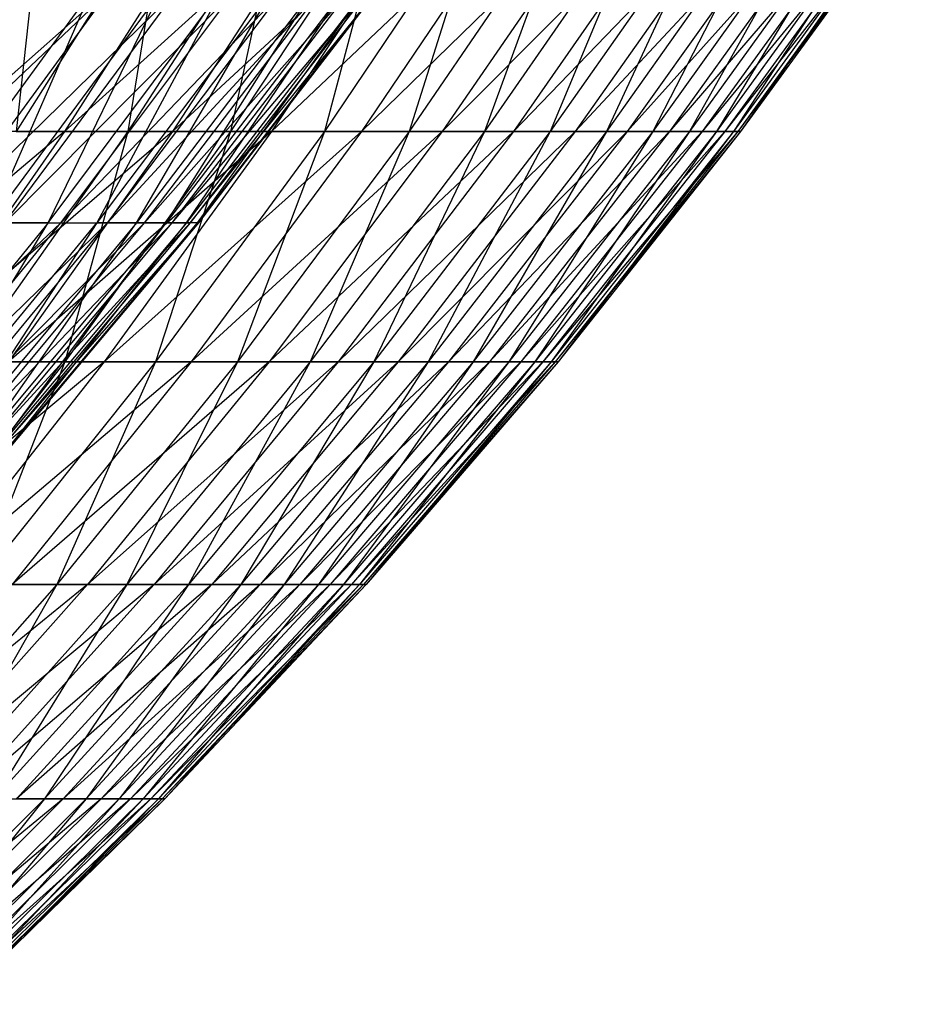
# Model space of a CAD drawing. Extents: x -125 to 125, y -143 to 0.
# Tile 369 of 406: x 42 to 49, y -127 to -118. Entities that reach past the tile are written whole.
import ezdxf

# ---------------------------------------------------------------- set-up
doc = ezdxf.new("R2010")
doc.units = 0
doc.header["$LTSCALE"] = 25.4
doc.layers.get('0').update_dxf_attribs({"linetype": 'CONTINUOUS'})

# ---------------------------------------------------------------- blocks, each defined once
blk = doc.blocks.new('NL2500027000_STL_3')
at = {"color": 0}
for p, q in [((43.3082, -117.1155, -23.4969), (41.0117, -119.1489, -24.5432)), ((43.3082, -117.1155, -23.4969), (41.0117, -119.1489, -24.5432)), ((42.882, -117.1155, 24.266), (41.5965, -119.1489, 23.5385)), ((42.882, -117.1155, 24.266), (41.5965, -119.1489, 23.5385)), ((41.8209, -117.1155, 26.0522), (41.5965, -119.1489, 23.5385)), ((41.8209, -117.1155, 26.0522), (41.5965, -119.1489, 23.5385)), ((43.3082, -117.1155, -23.4969), (42.0099, -119.1489, -22.7924)), ((43.3082, -117.1155, -23.4969), (42.0099, -119.1489, -22.7924)), ((44.2603, -117.1155, -21.6502), (42.0099, -119.1489, -22.7924)), ((44.2603, -117.1155, -21.6502), (42.0099, -119.1489, -22.7924)), ((43.8669, -117.1155, 22.4367), (42.5518, -119.1489, 21.764)), ((43.8669, -117.1155, 22.4367), (42.5518, -119.1489, 21.764)), ((42.882, -117.1155, 24.266), (42.5518, -119.1489, 21.764)), ((42.882, -117.1155, 24.266), (42.5518, -119.1489, 21.764)), ((44.2603, -117.1155, -21.6502), (42.9334, -119.1489, -21.0012)), ((44.2603, -117.1155, -21.6502), (42.9334, -119.1489, -21.0012)), ((45.1336, -117.1155, -19.7651), (42.9334, -119.1489, -21.0012)), ((45.1336, -117.1155, -19.7651), (42.9334, -119.1489, -21.0012)), ((44.7737, -117.1155, 20.5674), (43.4314, -119.1489, 19.9508)), ((44.7737, -117.1155, 20.5674), (43.4314, -119.1489, 19.9508)), ((43.8669, -117.1155, 22.4367), (43.4314, -119.1489, 19.9508)), ((43.8669, -117.1155, 22.4367), (43.4314, -119.1489, 19.9508)), ((45.1336, -117.1155, -19.7651), (43.7806, -119.1489, -19.1726)), ((45.1336, -117.1155, -19.7651), (43.7806, -119.1489, -19.1726)), ((45.9267, -117.1155, -17.8449), (43.7806, -119.1489, -19.1726)), ((45.9267, -117.1155, -17.8449), (43.7806, -119.1489, -19.1726)), ((45.601, -117.1155, 18.6616), (44.2339, -119.1489, 18.1022)), ((45.601, -117.1155, 18.6616), (44.2339, -119.1489, 18.1022)), ((44.7737, -117.1155, 20.5674), (44.2339, -119.1489, 18.1022)), ((44.7737, -117.1155, 20.5674), (44.2339, -119.1489, 18.1022)), ((45.9267, -117.1155, -17.8449), (44.5499, -119.1489, -17.3099)), ((45.9267, -117.1155, -17.8449), (44.5499, -119.1489, -17.3099)), ((46.6382, -117.1155, -15.8929), (44.5499, -119.1489, -17.3099)), ((46.6382, -117.1155, -15.8929), (44.5499, -119.1489, -17.3099)), ((46.3471, -117.1155, 16.7227), (44.9577, -119.1489, 16.2213)), ((46.3471, -117.1155, 16.7227), (44.9577, -119.1489, 16.2213)), ((45.601, -117.1155, 18.6616), (44.9577, -119.1489, 16.2213)), ((45.601, -117.1155, 18.6616), (44.9577, -119.1489, 16.2213)), ((46.6382, -117.1155, -15.8929), (45.24, -119.1489, -15.4165)), ((46.6382, -117.1155, -15.8929), (45.24, -119.1489, -15.4165)), ((47.2667, -117.1155, -13.9127), (45.24, -119.1489, -15.4165)), ((47.2667, -117.1155, -13.9127), (45.24, -119.1489, -15.4165)), ((47.0109, -117.1155, 14.754), (45.6016, -119.1489, 14.3117)), ((47.0109, -117.1155, 14.754), (45.6016, -119.1489, 14.3117)), ((46.3471, -117.1155, 16.7227), (45.6016, -119.1489, 14.3117)), ((46.3471, -117.1155, 16.7227), (45.6016, -119.1489, 14.3117)), ((47.2667, -117.1155, -13.9127), (45.8497, -119.1489, -13.4956)), ((47.2667, -117.1155, -13.9127), (45.8497, -119.1489, -13.4956)), ((47.8112, -117.1155, -11.9077), (45.8497, -119.1489, -13.4956)), ((47.8112, -117.1155, -11.9077), (45.8497, -119.1489, -13.4956)), ((47.5911, -117.1155, 12.759), (46.1644, -119.1489, 12.3765)), ((47.5911, -117.1155, 12.759), (46.1644, -119.1489, 12.3765)), ((47.0109, -117.1155, 14.754), (46.1644, -119.1489, 12.3765)), ((47.0109, -117.1155, 14.754), (46.1644, -119.1489, 12.3765)), ((47.8112, -117.1155, -11.9077), (46.3779, -119.1489, -11.5507)), ((47.8112, -117.1155, -11.9077), (46.3779, -119.1489, -11.5507)), ((48.2707, -117.1155, -9.8816), (46.3779, -119.1489, -11.5507)), ((48.2707, -117.1155, -9.8816), (46.3779, -119.1489, -11.5507)), ((48.0867, -117.1155, 10.7414), (46.6451, -119.1489, 10.4194)), ((48.0867, -117.1155, 10.7414), (46.6451, -119.1489, 10.4194)), ((47.5911, -117.1155, 12.759), (46.6451, -119.1489, 10.4194)), ((47.5911, -117.1155, 12.759), (46.6451, -119.1489, 10.4194)), ((48.2707, -117.1155, -9.8816), (46.8236, -119.1489, -9.5853)), ((48.2707, -117.1155, -9.8816), (46.8236, -119.1489, -9.5853)), ((48.6444, -117.1155, -7.8379), (46.8236, -119.1489, -9.5853)), ((48.6444, -117.1155, -7.8379), (46.8236, -119.1489, -9.5853)), ((48.4967, -117.1155, 8.7047), (47.0429, -119.1489, 8.4437)), ((48.4967, -117.1155, 8.7047), (47.0429, -119.1489, 8.4437)), ((48.0867, -117.1155, 10.7414), (47.0429, -119.1489, 8.4437)), ((48.0867, -117.1155, 10.7414), (47.0429, -119.1489, 8.4437)), ((48.6444, -117.1155, -7.8379), (47.186, -119.1489, -7.6029)), ((48.6444, -117.1155, -7.8379), (47.186, -119.1489, -7.6029)), ((48.9315, -117.1155, -5.7802), (47.186, -119.1489, -7.6029)), ((48.9315, -117.1155, -5.7802), (47.186, -119.1489, -7.6029)), ((48.8206, -117.1155, 6.6525), (47.357, -119.1489, 6.4531)), ((48.8206, -117.1155, 6.6525), (47.357, -119.1489, 6.4531)), ((48.4967, -117.1155, 8.7047), (47.357, -119.1489, 6.4531)), ((48.4967, -117.1155, 8.7047), (47.357, -119.1489, 6.4531)), ((48.9315, -117.1155, -5.7802), (47.4646, -119.1489, -5.6069)), ((48.9315, -117.1155, -5.7802), (47.4646, -119.1489, -5.6069)), ((49.1317, -117.1155, -3.7123), (47.4646, -119.1489, -5.6069)), ((49.1317, -117.1155, -3.7123), (47.4646, -119.1489, -5.6069)), ((49.0576, -117.1155, 4.5885), (47.5869, -119.1489, 4.4509)), ((49.0576, -117.1155, 4.5885), (47.5869, -119.1489, 4.4509)), ((48.8206, -117.1155, 6.6525), (47.5869, -119.1489, 4.4509)), ((48.8206, -117.1155, 6.6525), (47.5869, -119.1489, 4.4509)), ((49.1317, -117.1155, -3.7123), (47.6588, -119.1489, -3.601)), ((49.1317, -117.1155, -3.7123), (47.6588, -119.1489, -3.601)), ((49.2445, -117.1155, -1.6378), (47.6588, -119.1489, -3.601)), ((49.2445, -117.1155, -1.6378), (47.6588, -119.1489, -3.601)), ((49.2075, -117.1155, 2.5163), (47.7323, -119.1489, 2.4409)), ((49.2075, -117.1155, 2.5163), (47.7323, -119.1489, 2.4409)), ((49.0576, -117.1155, 4.5885), (47.7323, -119.1489, 2.4409)), ((49.0576, -117.1155, 4.5885), (47.7323, -119.1489, 2.4409)), ((49.2445, -117.1155, -1.6378), (47.7682, -119.1489, -1.5887)), ((49.2445, -117.1155, -1.6378), (47.7682, -119.1489, -1.5887)), ((49.2698, -117.1155, 0.4397), (47.7682, -119.1489, -1.5887)), ((49.2698, -117.1155, 0.4397), (47.7682, -119.1489, -1.5887)), ((49.2698, -117.1155, 0.4397), (47.7927, -119.1489, 0.4265)), ((49.2698, -117.1155, 0.4397), (47.7927, -119.1489, 0.4265)), ((49.2075, -117.1155, 2.5163), (47.7927, -119.1489, 0.4265)), ((49.2075, -117.1155, 2.5163), (47.7927, -119.1489, 0.4265)), ((40.3101, -119.9285, -15.432), (42.389, -117.9523, -14.1408)), ((40.3101, -119.9285, -15.432), (42.389, -117.9523, -14.1408)), ((42.2378, -117.9523, 14.5862), (40.7989, -119.9285, 14.0892)), ((42.2378, -117.9523, 14.5862), (40.7989, -119.9285, 14.0892)), ((40.9449, -119.9285, -13.659), (42.389, -117.9523, -14.1408)), ((40.9449, -119.9285, -13.659), (42.389, -117.9523, -14.1408)), ((40.9449, -119.9285, -13.659), (42.9655, -117.9523, -12.2783)), ((40.9449, -119.9285, -13.659), (42.9655, -117.9523, -12.2783)), ((42.8339, -117.9523, 12.7299), (41.3746, -119.9285, 12.2962)), ((41.3746, -119.9285, 12.2962), (42.2378, -117.9523, 14.5862)), ((42.8339, -117.9523, 12.7299), (41.3746, -119.9285, 12.2962)), ((41.3746, -119.9285, 12.2962), (42.2378, -117.9523, 14.5862)), ((41.5017, -119.9285, -11.86), (42.9655, -117.9523, -12.2783)), ((41.5017, -119.9285, -11.86), (42.9655, -117.9523, -12.2783)), ((41.5017, -119.9285, -11.86), (43.4602, -117.9523, -10.3925)), ((41.5017, -119.9285, -11.86), (43.4602, -117.9523, -10.3925)), ((41.8716, -119.9285, 10.4798), (43.3484, -117.9523, 10.8494)), ((41.8716, -119.9285, 10.4798), (43.3484, -117.9523, 10.8494)), ((41.8716, -119.9285, 10.4798), (42.8339, -117.9523, 12.7299)), ((41.8716, -119.9285, 10.4798), (42.8339, -117.9523, 12.7299)), ((41.9795, -119.9285, -10.0385), (43.4602, -117.9523, -10.3925)), ((41.9795, -119.9285, -10.0385), (43.4602, -117.9523, -10.3925)), ((41.9795, -119.9285, -10.0385), (43.8721, -117.9523, -8.4869)), ((41.9795, -119.9285, -10.0385), (43.8721, -117.9523, -8.4869)), ((43.3484, -117.9523, 10.8494), (42.2888, -119.9285, 8.6434)), ((43.7804, -117.9523, 8.9482), (42.2888, -119.9285, 8.6434)), ((43.3484, -117.9523, 10.8494), (42.2888, -119.9285, 8.6434)), ((43.7804, -117.9523, 8.9482), (42.2888, -119.9285, 8.6434)), ((42.3775, -119.9285, -8.1978), (43.8721, -117.9523, -8.4869)), ((42.3775, -119.9285, -8.1978), (43.8721, -117.9523, -8.4869)), ((42.3775, -119.9285, -8.1978), (44.2006, -117.9523, -6.5652)), ((42.3775, -119.9285, -8.1978), (44.2006, -117.9523, -6.5652)), ((44.129, -117.9523, 7.03), (42.6256, -119.9285, 6.7905)), ((42.6256, -119.9285, 6.7905), (43.7804, -117.9523, 8.9482)), ((44.129, -117.9523, 7.03), (42.6256, -119.9285, 6.7905)), ((42.6256, -119.9285, 6.7905), (43.7804, -117.9523, 8.9482)), ((42.6947, -119.9285, -6.3415), (44.2006, -117.9523, -6.5652)), ((42.6947, -119.9285, -6.3415), (44.2006, -117.9523, -6.5652)), ((42.6947, -119.9285, -6.3415), (44.4449, -117.9523, -4.6309)), ((42.6947, -119.9285, -6.3415), (44.4449, -117.9523, -4.6309)), ((44.3937, -117.9523, 5.0985), (42.8812, -119.9285, 4.9248)), ((42.8812, -119.9285, 4.9248), (44.129, -117.9523, 7.03)), ((44.3937, -117.9523, 5.0985), (42.8812, -119.9285, 4.9248)), ((42.8812, -119.9285, 4.9248), (44.129, -117.9523, 7.03)), ((42.9307, -119.9285, -4.4732), (44.4449, -117.9523, -4.6309)), ((42.9307, -119.9285, -4.4732), (44.4449, -117.9523, -4.6309)), ((42.9307, -119.9285, -4.4732), (44.6045, -117.9523, -2.6879)), ((42.9307, -119.9285, -4.4732), (44.6045, -117.9523, -2.6879)), ((44.5738, -117.9523, 3.1572), (43.0552, -119.9285, 3.0496)), ((43.0552, -119.9285, 3.0496), (44.3937, -117.9523, 5.0985)), ((44.5738, -117.9523, 3.1572), (43.0552, -119.9285, 3.0496)), ((43.0552, -119.9285, 3.0496), (44.3937, -117.9523, 5.0985)), ((44.6045, -117.9523, -2.6879), (43.0849, -119.9285, -2.5963)), ((43.0849, -119.9285, -2.5963), (44.6793, -117.9523, -0.7397)), ((43.0849, -119.9285, -2.5963), (44.6793, -117.9523, -0.7397)), ((44.6045, -117.9523, -2.6879), (43.0849, -119.9285, -2.5963)), ((44.6691, -117.9523, 1.2099), (43.1473, -119.9285, 1.1687)), ((43.1473, -119.9285, 1.1687), (44.5738, -117.9523, 3.1572)), ((44.6691, -117.9523, 1.2099), (43.1473, -119.9285, 1.1687)), ((43.1473, -119.9285, 1.1687), (44.5738, -117.9523, 3.1572)), ((44.6691, -117.9523, 1.2099), (43.1572, -119.9285, -0.7145)), ((43.1572, -119.9285, -0.7145), (44.6793, -117.9523, -0.7397)), ((43.1572, -119.9285, -0.7145), (44.6793, -117.9523, -0.7397)), ((44.6691, -117.9523, 1.2099), (43.1572, -119.9285, -0.7145)), ((42.0099, -119.1489, -22.7924), (39.6722, -121.1187, -23.7416)), ((42.0099, -119.1489, -22.7924), (39.6722, -121.1187, -23.7416)), ((42.0099, -119.1489, -22.7924), (40.6378, -121.1187, -22.048)), ((42.0099, -119.1489, -22.7924), (40.6378, -121.1187, -22.048)), ((42.9334, -119.1489, -21.0012), (40.6378, -121.1187, -22.048)), ((42.9334, -119.1489, -21.0012), (40.6378, -121.1187, -22.048)), ((42.0099, -119.1489, -22.7924), (41.0117, -119.1489, -24.5432)), ((42.0099, -119.1489, -22.7924), (41.0117, -119.1489, -24.5432)), ((42.5518, -119.1489, 21.764), (41.162, -121.1187, 21.0532)), ((42.5518, -119.1489, 21.764), (41.162, -121.1187, 21.0532)), ((42.9334, -119.1489, -21.0012), (41.5312, -121.1187, -20.3153)), ((42.9334, -119.1489, -21.0012), (41.5312, -121.1187, -20.3153)), ((43.7806, -119.1489, -19.1726), (41.5312, -121.1187, -20.3153)), ((43.7806, -119.1489, -19.1726), (41.5312, -121.1187, -20.3153)), ((41.5965, -119.1489, 23.5385), (42.5518, -119.1489, 21.764)), ((41.5965, -119.1489, 23.5385), (42.5518, -119.1489, 21.764)), ((42.9334, -119.1489, -21.0012), (42.0099, -119.1489, -22.7924)), ((42.9334, -119.1489, -21.0012), (42.0099, -119.1489, -22.7924)), ((43.4314, -119.1489, 19.9508), (42.013, -121.1187, 19.2992)), ((43.4314, -119.1489, 19.9508), (42.013, -121.1187, 19.2992)), ((42.5518, -119.1489, 21.764), (42.013, -121.1187, 19.2992)), ((42.5518, -119.1489, 21.764), (42.013, -121.1187, 19.2992)), ((43.7806, -119.1489, -19.1726), (42.3507, -121.1187, -18.5464)), ((43.7806, -119.1489, -19.1726), (42.3507, -121.1187, -18.5464)), ((44.5499, -119.1489, -17.3099), (42.3507, -121.1187, -18.5464)), ((44.5499, -119.1489, -17.3099), (42.3507, -121.1187, -18.5464)), ((42.5518, -119.1489, 21.764), (43.4314, -119.1489, 19.9508)), ((42.5518, -119.1489, 21.764), (43.4314, -119.1489, 19.9508)), ((44.2339, -119.1489, 18.1022), (42.7892, -121.1187, 17.511)), ((44.2339, -119.1489, 18.1022), (42.7892, -121.1187, 17.511)), ((43.4314, -119.1489, 19.9508), (42.7892, -121.1187, 17.511)), ((43.4314, -119.1489, 19.9508), (42.7892, -121.1187, 17.511)), ((43.7806, -119.1489, -19.1726), (42.9334, -119.1489, -21.0012)), ((43.7806, -119.1489, -19.1726), (42.9334, -119.1489, -21.0012)), ((44.5499, -119.1489, -17.3099), (43.0949, -121.1187, -16.7446)), ((44.5499, -119.1489, -17.3099), (43.0949, -121.1187, -16.7446)), ((45.24, -119.1489, -15.4165), (43.0949, -121.1187, -16.7446)), ((45.24, -119.1489, -15.4165), (43.0949, -121.1187, -16.7446)), ((43.4314, -119.1489, 19.9508), (44.2339, -119.1489, 18.1022)), ((43.4314, -119.1489, 19.9508), (44.2339, -119.1489, 18.1022)), ((44.9577, -119.1489, 16.2213), (43.4894, -121.1187, 15.6916)), ((44.9577, -119.1489, 16.2213), (43.4894, -121.1187, 15.6916)), ((44.2339, -119.1489, 18.1022), (43.4894, -121.1187, 15.6916)), ((44.2339, -119.1489, 18.1022), (43.4894, -121.1187, 15.6916)), ((45.24, -119.1489, -15.4165), (43.7625, -121.1187, -14.913)), ((45.24, -119.1489, -15.4165), (43.7625, -121.1187, -14.913)), ((45.8497, -119.1489, -13.4956), (43.7625, -121.1187, -14.913)), ((45.8497, -119.1489, -13.4956), (43.7625, -121.1187, -14.913)), ((44.5499, -119.1489, -17.3099), (43.7806, -119.1489, -19.1726)), ((44.5499, -119.1489, -17.3099), (43.7806, -119.1489, -19.1726)), ((45.6016, -119.1489, 14.3117), (44.1122, -121.1187, 13.8442)), ((45.6016, -119.1489, 14.3117), (44.1122, -121.1187, 13.8442)), ((44.9577, -119.1489, 16.2213), (44.1122, -121.1187, 13.8442)), ((44.9577, -119.1489, 16.2213), (44.1122, -121.1187, 13.8442)), ((44.2339, -119.1489, 18.1022), (44.9577, -119.1489, 16.2213)), ((44.2339, -119.1489, 18.1022), (44.9577, -119.1489, 16.2213)), ((45.8497, -119.1489, -13.4956), (44.3522, -121.1187, -13.0548)), ((45.8497, -119.1489, -13.4956), (44.3522, -121.1187, -13.0548)), ((46.3779, -119.1489, -11.5507), (44.3522, -121.1187, -13.0548)), ((46.3779, -119.1489, -11.5507), (44.3522, -121.1187, -13.0548)), ((45.24, -119.1489, -15.4165), (44.5499, -119.1489, -17.3099)), ((45.24, -119.1489, -15.4165), (44.5499, -119.1489, -17.3099)), ((46.1644, -119.1489, 12.3765), (44.6566, -121.1187, 11.9723)), ((46.1644, -119.1489, 12.3765), (44.6566, -121.1187, 11.9723)), ((45.6016, -119.1489, 14.3117), (44.6566, -121.1187, 11.9723)), ((45.6016, -119.1489, 14.3117), (44.6566, -121.1187, 11.9723)), ((46.3779, -119.1489, -11.5507), (44.8632, -121.1187, -11.1735)), ((46.3779, -119.1489, -11.5507), (44.8632, -121.1187, -11.1735)), ((46.8236, -119.1489, -9.5853), (44.8632, -121.1187, -11.1735)), ((46.8236, -119.1489, -9.5853), (44.8632, -121.1187, -11.1735)), ((44.9577, -119.1489, 16.2213), (45.6016, -119.1489, 14.3117)), ((44.9577, -119.1489, 16.2213), (45.6016, -119.1489, 14.3117)), ((46.6451, -119.1489, 10.4194), (45.1216, -121.1187, 10.0791)), ((46.6451, -119.1489, 10.4194), (45.1216, -121.1187, 10.0791)), ((46.1644, -119.1489, 12.3765), (45.1216, -121.1187, 10.0791)), ((46.1644, -119.1489, 12.3765), (45.1216, -121.1187, 10.0791)), ((45.8497, -119.1489, -13.4956), (45.24, -119.1489, -15.4165)), ((45.8497, -119.1489, -13.4956), (45.24, -119.1489, -15.4165)), ((46.8236, -119.1489, -9.5853), (45.2943, -121.1187, -9.2723)), ((46.8236, -119.1489, -9.5853), (45.2943, -121.1187, -9.2723)), ((47.186, -119.1489, -7.6029), (45.2943, -121.1187, -9.2723)), ((47.186, -119.1489, -7.6029), (45.2943, -121.1187, -9.2723)), ((47.0429, -119.1489, 8.4437), (45.5064, -121.1187, 8.168)), ((47.0429, -119.1489, 8.4437), (45.5064, -121.1187, 8.168)), ((46.6451, -119.1489, 10.4194), (45.5064, -121.1187, 8.168)), ((46.6451, -119.1489, 10.4194), (45.5064, -121.1187, 8.168)), ((45.6016, -119.1489, 14.3117), (46.1644, -119.1489, 12.3765)), ((45.6016, -119.1489, 14.3117), (46.1644, -119.1489, 12.3765)), ((47.186, -119.1489, -7.6029), (45.6449, -121.1187, -7.3546)), ((47.186, -119.1489, -7.6029), (45.6449, -121.1187, -7.3546)), ((47.4646, -119.1489, -5.6069), (45.6449, -121.1187, -7.3546)), ((47.4646, -119.1489, -5.6069), (45.6449, -121.1187, -7.3546)), ((47.357, -119.1489, 6.4531), (45.8103, -121.1187, 6.2423)), ((47.357, -119.1489, 6.4531), (45.8103, -121.1187, 6.2423)), ((47.0429, -119.1489, 8.4437), (45.8103, -121.1187, 6.2423)), ((47.0429, -119.1489, 8.4437), (45.8103, -121.1187, 6.2423)), ((46.3779, -119.1489, -11.5507), (45.8497, -119.1489, -13.4956)), ((46.3779, -119.1489, -11.5507), (45.8497, -119.1489, -13.4956)), ((47.4646, -119.1489, -5.6069), (45.9144, -121.1187, -5.4238)), ((47.4646, -119.1489, -5.6069), (45.9144, -121.1187, -5.4238)), ((47.6588, -119.1489, -3.601), (45.9144, -121.1187, -5.4238)), ((47.6588, -119.1489, -3.601), (45.9144, -121.1187, -5.4238)), ((47.5869, -119.1489, 4.4509), (46.0327, -121.1187, 4.3056)), ((47.5869, -119.1489, 4.4509), (46.0327, -121.1187, 4.3056)), ((47.357, -119.1489, 6.4531), (46.0327, -121.1187, 4.3056)), ((47.357, -119.1489, 6.4531), (46.0327, -121.1187, 4.3056)), ((47.6588, -119.1489, -3.601), (46.1022, -121.1187, -3.4834)), ((47.6588, -119.1489, -3.601), (46.1022, -121.1187, -3.4834)), ((47.7682, -119.1489, -1.5887), (46.1022, -121.1187, -3.4834)), ((47.7682, -119.1489, -1.5887), (46.1022, -121.1187, -3.4834)), ((46.1644, -119.1489, 12.3765), (46.6451, -119.1489, 10.4194)), ((46.1644, -119.1489, 12.3765), (46.6451, -119.1489, 10.4194)), ((47.7323, -119.1489, 2.4409), (46.1733, -121.1187, 2.3612)), ((47.7323, -119.1489, 2.4409), (46.1733, -121.1187, 2.3612)), ((47.5869, -119.1489, 4.4509), (46.1733, -121.1187, 2.3612)), ((47.5869, -119.1489, 4.4509), (46.1733, -121.1187, 2.3612)), ((47.7682, -119.1489, -1.5887), (46.2081, -121.1187, -1.5368)), ((47.7682, -119.1489, -1.5887), (46.2081, -121.1187, -1.5368)), ((47.7927, -119.1489, 0.4265), (46.2081, -121.1187, -1.5368)), ((47.7927, -119.1489, 0.4265), (46.2081, -121.1187, -1.5368)), ((47.7927, -119.1489, 0.4265), (46.2318, -121.1187, 0.4126)), ((47.7927, -119.1489, 0.4265), (46.2318, -121.1187, 0.4126)), ((47.7323, -119.1489, 2.4409), (46.2318, -121.1187, 0.4126)), ((47.7323, -119.1489, 2.4409), (46.2318, -121.1187, 0.4126)), ((46.8236, -119.1489, -9.5853), (46.3779, -119.1489, -11.5507)), ((46.8236, -119.1489, -9.5853), (46.3779, -119.1489, -11.5507)), ((46.6451, -119.1489, 10.4194), (47.0429, -119.1489, 8.4437)), ((46.6451, -119.1489, 10.4194), (47.0429, -119.1489, 8.4437)), ((47.186, -119.1489, -7.6029), (46.8236, -119.1489, -9.5853)), ((47.186, -119.1489, -7.6029), (46.8236, -119.1489, -9.5853)), ((47.0429, -119.1489, 8.4437), (47.357, -119.1489, 6.4531)), ((47.0429, -119.1489, 8.4437), (47.357, -119.1489, 6.4531)), ((47.4646, -119.1489, -5.6069), (47.186, -119.1489, -7.6029)), ((47.4646, -119.1489, -5.6069), (47.186, -119.1489, -7.6029)), ((47.357, -119.1489, 6.4531), (47.5869, -119.1489, 4.4509)), ((47.357, -119.1489, 6.4531), (47.5869, -119.1489, 4.4509)), ((47.6588, -119.1489, -3.601), (47.4646, -119.1489, -5.6069)), ((47.6588, -119.1489, -3.601), (47.4646, -119.1489, -5.6069)), ((47.5869, -119.1489, 4.4509), (47.7323, -119.1489, 2.4409)), ((47.5869, -119.1489, 4.4509), (47.7323, -119.1489, 2.4409)), ((47.7682, -119.1489, -1.5887), (47.6588, -119.1489, -3.601)), ((47.7682, -119.1489, -1.5887), (47.6588, -119.1489, -3.601)), ((47.7323, -119.1489, 2.4409), (47.7927, -119.1489, 0.4265)), ((47.7323, -119.1489, 2.4409), (47.7927, -119.1489, 0.4265)), ((47.7927, -119.1489, 0.4265), (47.7682, -119.1489, -1.5887)), ((47.7927, -119.1489, 0.4265), (47.7682, -119.1489, -1.5887)), ((39.9589, -121.8387, -11.4192), (41.9795, -119.9285, -10.0385)), ((39.9589, -121.8387, -11.4192), (41.9795, -119.9285, -10.0385)), ((41.8716, -119.9285, 10.4798), (40.315, -121.8387, 10.0902)), ((41.8716, -119.9285, 10.4798), (40.315, -121.8387, 10.0902)), ((40.419, -121.8387, -9.6653), (41.9795, -119.9285, -10.0385)), ((40.419, -121.8387, -9.6653), (41.9795, -119.9285, -10.0385)), ((40.419, -121.8387, -9.6653), (42.3775, -119.9285, -8.1978)), ((40.419, -121.8387, -9.6653), (42.3775, -119.9285, -8.1978)), ((40.7168, -121.8387, 8.3221), (42.2888, -119.9285, 8.6434)), ((40.7168, -121.8387, 8.3221), (42.2888, -119.9285, 8.6434)), ((40.7168, -121.8387, 8.3221), (41.8716, -119.9285, 10.4798)), ((40.7168, -121.8387, 8.3221), (41.8716, -119.9285, 10.4798)), ((40.8021, -121.8387, -7.893), (42.3775, -119.9285, -8.1978)), ((40.8021, -121.8387, -7.893), (42.3775, -119.9285, -8.1978)), ((40.8021, -121.8387, -7.893), (42.6947, -119.9285, -6.3415)), ((40.8021, -121.8387, -7.893), (42.6947, -119.9285, -6.3415)), ((42.2888, -119.9285, 8.6434), (41.041, -121.8387, 6.5381)), ((42.6256, -119.9285, 6.7905), (41.041, -121.8387, 6.5381)), ((42.2888, -119.9285, 8.6434), (41.041, -121.8387, 6.5381)), ((42.6256, -119.9285, 6.7905), (41.041, -121.8387, 6.5381)), ((41.1076, -121.8387, -6.1058), (42.6947, -119.9285, -6.3415)), ((41.1076, -121.8387, -6.1058), (42.6947, -119.9285, -6.3415)), ((41.1076, -121.8387, -6.1058), (42.9307, -119.9285, -4.4732)), ((41.1076, -121.8387, -6.1058), (42.9307, -119.9285, -4.4732)), ((42.8812, -119.9285, 4.9248), (41.2872, -121.8387, 4.7417)), ((41.2872, -121.8387, 4.7417), (42.6256, -119.9285, 6.7905)), ((42.8812, -119.9285, 4.9248), (41.2872, -121.8387, 4.7417)), ((41.2872, -121.8387, 4.7417), (42.6256, -119.9285, 6.7905)), ((41.3348, -121.8387, -4.3069), (42.9307, -119.9285, -4.4732)), ((41.3348, -121.8387, -4.3069), (42.9307, -119.9285, -4.4732)), ((41.3348, -121.8387, -4.3069), (43.0849, -119.9285, -2.5963)), ((41.3348, -121.8387, -4.3069), (43.0849, -119.9285, -2.5963)), ((41.8716, -119.9285, 10.4798), (41.3746, -119.9285, 12.2962)), ((41.8716, -119.9285, 10.4798), (41.3746, -119.9285, 12.2962)), ((43.0552, -119.9285, 3.0496), (41.4547, -121.8387, 2.9363)), ((41.4547, -121.8387, 2.9363), (42.8812, -119.9285, 4.9248)), ((43.0552, -119.9285, 3.0496), (41.4547, -121.8387, 2.9363)), ((41.4547, -121.8387, 2.9363), (42.8812, -119.9285, 4.9248)), ((43.0849, -119.9285, -2.5963), (41.4833, -121.8387, -2.4998)), ((41.4833, -121.8387, -2.4998), (43.1572, -119.9285, -0.7145)), ((41.4833, -121.8387, -2.4998), (43.1572, -119.9285, -0.7145)), ((43.0849, -119.9285, -2.5963), (41.4833, -121.8387, -2.4998)), ((41.5017, -119.9285, -11.86), (41.9795, -119.9285, -10.0385)), ((41.5017, -119.9285, -11.86), (41.9795, -119.9285, -10.0385)), ((43.1473, -119.9285, 1.1687), (41.5433, -121.8387, 1.1252)), ((41.5433, -121.8387, 1.1252), (43.0552, -119.9285, 3.0496)), ((43.1473, -119.9285, 1.1687), (41.5433, -121.8387, 1.1252)), ((41.5433, -121.8387, 1.1252), (43.0552, -119.9285, 3.0496)), ((43.1572, -119.9285, -0.7145), (41.5528, -121.8387, -0.6879)), ((41.5528, -121.8387, -0.6879), (43.1473, -119.9285, 1.1687)), ((43.1572, -119.9285, -0.7145), (41.5528, -121.8387, -0.6879)), ((41.5528, -121.8387, -0.6879), (43.1473, -119.9285, 1.1687)), ((41.8716, -119.9285, 10.4798), (42.2888, -119.9285, 8.6434)), ((41.8716, -119.9285, 10.4798), (42.2888, -119.9285, 8.6434)), ((41.9795, -119.9285, -10.0385), (42.3775, -119.9285, -8.1978)), ((41.9795, -119.9285, -10.0385), (42.3775, -119.9285, -8.1978)), ((42.6256, -119.9285, 6.7905), (42.2888, -119.9285, 8.6434)), ((42.6256, -119.9285, 6.7905), (42.2888, -119.9285, 8.6434)), ((42.3775, -119.9285, -8.1978), (42.6947, -119.9285, -6.3415)), ((42.3775, -119.9285, -8.1978), (42.6947, -119.9285, -6.3415)), ((42.8812, -119.9285, 4.9248), (42.6256, -119.9285, 6.7905)), ((42.8812, -119.9285, 4.9248), (42.6256, -119.9285, 6.7905)), ((42.6947, -119.9285, -6.3415), (42.9307, -119.9285, -4.4732)), ((42.6947, -119.9285, -6.3415), (42.9307, -119.9285, -4.4732)), ((43.0552, -119.9285, 3.0496), (42.8812, -119.9285, 4.9248)), ((43.0552, -119.9285, 3.0496), (42.8812, -119.9285, 4.9248)), ((42.9307, -119.9285, -4.4732), (43.0849, -119.9285, -2.5963)), ((42.9307, -119.9285, -4.4732), (43.0849, -119.9285, -2.5963)), ((43.1473, -119.9285, 1.1687), (43.0552, -119.9285, 3.0496)), ((43.1473, -119.9285, 1.1687), (43.0552, -119.9285, 3.0496)), ((43.1572, -119.9285, -0.7145), (43.0849, -119.9285, -2.5963)), ((43.1572, -119.9285, -0.7145), (43.0849, -119.9285, -2.5963)), ((43.1572, -119.9285, -0.7145), (43.1473, -119.9285, 1.1687)), ((43.1572, -119.9285, -0.7145), (43.1473, -119.9285, 1.1687)), ((42.3507, -121.1187, -18.5464), (40.0561, -123.0214, -19.5937)), ((42.3507, -121.1187, -18.5464), (40.0561, -123.0214, -19.5937)), ((42.013, -121.1187, 19.2992), (40.5208, -123.0214, 18.6138)), ((42.013, -121.1187, 19.2992), (40.5208, -123.0214, 18.6138)), ((42.3507, -121.1187, -18.5464), (40.8465, -123.0214, -17.8877)), ((42.3507, -121.1187, -18.5464), (40.8465, -123.0214, -17.8877)), ((43.0949, -121.1187, -16.7446), (40.8465, -123.0214, -17.8877)), ((43.0949, -121.1187, -16.7446), (40.8465, -123.0214, -17.8877)), ((41.162, -121.1187, 21.0532), (42.013, -121.1187, 19.2992)), ((41.162, -121.1187, 21.0532), (42.013, -121.1187, 19.2992)), ((42.7892, -121.1187, 17.511), (41.2694, -123.0214, 16.889)), ((42.7892, -121.1187, 17.511), (41.2694, -123.0214, 16.889)), ((42.013, -121.1187, 19.2992), (41.2694, -123.0214, 16.889)), ((42.013, -121.1187, 19.2992), (41.2694, -123.0214, 16.889)), ((42.3507, -121.1187, -18.5464), (41.5312, -121.1187, -20.3153)), ((42.3507, -121.1187, -18.5464), (41.5312, -121.1187, -20.3153)), ((43.0949, -121.1187, -16.7446), (41.5643, -123.0214, -16.1498)), ((43.0949, -121.1187, -16.7446), (41.5643, -123.0214, -16.1498)), ((43.7625, -121.1187, -14.913), (41.5643, -123.0214, -16.1498)), ((43.7625, -121.1187, -14.913), (41.5643, -123.0214, -16.1498)), ((43.4894, -121.1187, 15.6916), (41.9447, -123.0214, 15.1342)), ((43.4894, -121.1187, 15.6916), (41.9447, -123.0214, 15.1342)), ((42.7892, -121.1187, 17.511), (41.9447, -123.0214, 15.1342)), ((42.7892, -121.1187, 17.511), (41.9447, -123.0214, 15.1342)), ((42.013, -121.1187, 19.2992), (42.7892, -121.1187, 17.511)), ((42.013, -121.1187, 19.2992), (42.7892, -121.1187, 17.511)), ((43.7625, -121.1187, -14.913), (42.2081, -123.0214, -14.3833)), ((43.7625, -121.1187, -14.913), (42.2081, -123.0214, -14.3833)), ((44.3522, -121.1187, -13.0548), (42.2081, -123.0214, -14.3833)), ((44.3522, -121.1187, -13.0548), (42.2081, -123.0214, -14.3833)), ((43.0949, -121.1187, -16.7446), (42.3507, -121.1187, -18.5464)), ((43.0949, -121.1187, -16.7446), (42.3507, -121.1187, -18.5464)), ((44.1122, -121.1187, 13.8442), (42.5455, -123.0214, 13.3525)), ((44.1122, -121.1187, 13.8442), (42.5455, -123.0214, 13.3525)), ((43.4894, -121.1187, 15.6916), (42.5455, -123.0214, 13.3525)), ((43.4894, -121.1187, 15.6916), (42.5455, -123.0214, 13.3525)), ((44.3522, -121.1187, -13.0548), (42.777, -123.0214, -12.5912)), ((44.3522, -121.1187, -13.0548), (42.777, -123.0214, -12.5912)), ((44.8632, -121.1187, -11.1735), (42.777, -123.0214, -12.5912)), ((44.8632, -121.1187, -11.1735), (42.777, -123.0214, -12.5912)), ((42.7892, -121.1187, 17.511), (43.4894, -121.1187, 15.6916)), ((42.7892, -121.1187, 17.511), (43.4894, -121.1187, 15.6916)), ((44.6566, -121.1187, 11.9723), (43.0705, -123.0214, 11.5471)), ((44.6566, -121.1187, 11.9723), (43.0705, -123.0214, 11.5471)), ((44.1122, -121.1187, 13.8442), (43.0705, -123.0214, 11.5471)), ((44.1122, -121.1187, 13.8442), (43.0705, -123.0214, 11.5471)), ((43.7625, -121.1187, -14.913), (43.0949, -121.1187, -16.7446)), ((43.7625, -121.1187, -14.913), (43.0949, -121.1187, -16.7446)), ((44.8632, -121.1187, -11.1735), (43.2697, -123.0214, -10.7766)), ((44.8632, -121.1187, -11.1735), (43.2697, -123.0214, -10.7766)), ((45.2943, -121.1187, -9.2723), (43.2697, -123.0214, -10.7766)), ((45.2943, -121.1187, -9.2723), (43.2697, -123.0214, -10.7766)), ((43.4894, -121.1187, 15.6916), (44.1122, -121.1187, 13.8442)), ((43.4894, -121.1187, 15.6916), (44.1122, -121.1187, 13.8442)), ((45.1216, -121.1187, 10.0791), (43.519, -123.0214, 9.7211)), ((45.1216, -121.1187, 10.0791), (43.519, -123.0214, 9.7211)), ((44.6566, -121.1187, 11.9723), (43.519, -123.0214, 9.7211)), ((44.6566, -121.1187, 11.9723), (43.519, -123.0214, 9.7211)), ((45.2943, -121.1187, -9.2723), (43.6856, -123.0214, -8.9429)), ((45.2943, -121.1187, -9.2723), (43.6856, -123.0214, -8.9429)), ((45.6449, -121.1187, -7.3546), (43.6856, -123.0214, -8.9429)), ((45.6449, -121.1187, -7.3546), (43.6856, -123.0214, -8.9429)), ((44.3522, -121.1187, -13.0548), (43.7625, -121.1187, -14.913)), ((44.3522, -121.1187, -13.0548), (43.7625, -121.1187, -14.913)), ((45.5064, -121.1187, 8.168), (43.8901, -123.0214, 7.8779)), ((45.5064, -121.1187, 8.168), (43.8901, -123.0214, 7.8779)), ((45.1216, -121.1187, 10.0791), (43.8901, -123.0214, 7.8779)), ((45.1216, -121.1187, 10.0791), (43.8901, -123.0214, 7.8779)), ((45.6449, -121.1187, -7.3546), (44.0237, -123.0214, -7.0934)), ((45.6449, -121.1187, -7.3546), (44.0237, -123.0214, -7.0934)), ((45.9144, -121.1187, -5.4238), (44.0237, -123.0214, -7.0934)), ((45.9144, -121.1187, -5.4238), (44.0237, -123.0214, -7.0934)), ((44.1122, -121.1187, 13.8442), (44.6566, -121.1187, 11.9723)), ((44.1122, -121.1187, 13.8442), (44.6566, -121.1187, 11.9723)), ((45.8103, -121.1187, 6.2423), (44.1832, -123.0214, 6.0206)), ((45.8103, -121.1187, 6.2423), (44.1832, -123.0214, 6.0206)), ((45.5064, -121.1187, 8.168), (44.1832, -123.0214, 6.0206)), ((45.5064, -121.1187, 8.168), (44.1832, -123.0214, 6.0206)), ((45.9144, -121.1187, -5.4238), (44.2836, -123.0214, -5.2312)), ((45.9144, -121.1187, -5.4238), (44.2836, -123.0214, -5.2312)), ((46.1022, -121.1187, -3.4834), (44.2836, -123.0214, -5.2312)), ((46.1022, -121.1187, -3.4834), (44.2836, -123.0214, -5.2312)), ((44.8632, -121.1187, -11.1735), (44.3522, -121.1187, -13.0548)), ((44.8632, -121.1187, -11.1735), (44.3522, -121.1187, -13.0548)), ((46.0327, -121.1187, 4.3056), (44.3978, -123.0214, 4.1526)), ((46.0327, -121.1187, 4.3056), (44.3978, -123.0214, 4.1526)), ((45.8103, -121.1187, 6.2423), (44.3978, -123.0214, 4.1526)), ((45.8103, -121.1187, 6.2423), (44.3978, -123.0214, 4.1526)), ((46.1022, -121.1187, -3.4834), (44.4648, -123.0214, -3.3597)), ((46.1022, -121.1187, -3.4834), (44.4648, -123.0214, -3.3597)), ((46.2081, -121.1187, -1.5368), (44.4648, -123.0214, -3.3597)), ((46.2081, -121.1187, -1.5368), (44.4648, -123.0214, -3.3597)), ((46.1733, -121.1187, 2.3612), (44.5334, -123.0214, 2.2773)), ((46.1733, -121.1187, 2.3612), (44.5334, -123.0214, 2.2773)), ((46.0327, -121.1187, 4.3056), (44.5334, -123.0214, 2.2773)), ((46.0327, -121.1187, 4.3056), (44.5334, -123.0214, 2.2773)), ((46.2081, -121.1187, -1.5368), (44.5669, -123.0214, -1.4822)), ((46.2081, -121.1187, -1.5368), (44.5669, -123.0214, -1.4822)), ((46.2318, -121.1187, 0.4126), (44.5669, -123.0214, -1.4822)), ((46.2318, -121.1187, 0.4126), (44.5669, -123.0214, -1.4822)), ((46.2318, -121.1187, 0.4126), (44.5898, -123.0214, 0.3979)), ((46.2318, -121.1187, 0.4126), (44.5898, -123.0214, 0.3979)), ((46.1733, -121.1187, 2.3612), (44.5898, -123.0214, 0.3979)), ((46.1733, -121.1187, 2.3612), (44.5898, -123.0214, 0.3979)), ((44.6566, -121.1187, 11.9723), (45.1216, -121.1187, 10.0791)), ((44.6566, -121.1187, 11.9723), (45.1216, -121.1187, 10.0791)), ((45.2943, -121.1187, -9.2723), (44.8632, -121.1187, -11.1735)), ((45.2943, -121.1187, -9.2723), (44.8632, -121.1187, -11.1735)), ((45.1216, -121.1187, 10.0791), (45.5064, -121.1187, 8.168)), ((45.1216, -121.1187, 10.0791), (45.5064, -121.1187, 8.168)), ((45.6449, -121.1187, -7.3546), (45.2943, -121.1187, -9.2723)), ((45.6449, -121.1187, -7.3546), (45.2943, -121.1187, -9.2723)), ((45.5064, -121.1187, 8.168), (45.8103, -121.1187, 6.2423)), ((45.5064, -121.1187, 8.168), (45.8103, -121.1187, 6.2423)), ((45.9144, -121.1187, -5.4238), (45.6449, -121.1187, -7.3546)), ((45.9144, -121.1187, -5.4238), (45.6449, -121.1187, -7.3546)), ((45.8103, -121.1187, 6.2423), (46.0327, -121.1187, 4.3056)), ((45.8103, -121.1187, 6.2423), (46.0327, -121.1187, 4.3056)), ((46.1022, -121.1187, -3.4834), (45.9144, -121.1187, -5.4238)), ((46.1022, -121.1187, -3.4834), (45.9144, -121.1187, -5.4238)), ((46.0327, -121.1187, 4.3056), (46.1733, -121.1187, 2.3612)), ((46.0327, -121.1187, 4.3056), (46.1733, -121.1187, 2.3612)), ((46.2081, -121.1187, -1.5368), (46.1022, -121.1187, -3.4834)), ((46.2081, -121.1187, -1.5368), (46.1022, -121.1187, -3.4834)), ((46.1733, -121.1187, 2.3612), (46.2318, -121.1187, 0.4126)), ((46.1733, -121.1187, 2.3612), (46.2318, -121.1187, 0.4126)), ((46.2318, -121.1187, 0.4126), (46.2081, -121.1187, -1.5368)), ((46.2318, -121.1187, 0.4126), (46.2081, -121.1187, -1.5368)), ((42.2081, -123.0214, -14.3833), (39.9607, -124.8536, -15.5268)), ((42.2081, -123.0214, -14.3833), (39.9607, -124.8536, -15.5268)), ((41.9447, -123.0214, 15.1342), (40.3265, -124.8536, 14.5503)), ((41.9447, -123.0214, 15.1342), (40.3265, -124.8536, 14.5503)), ((42.2081, -123.0214, -14.3833), (40.5797, -124.8536, -13.8284)), ((42.2081, -123.0214, -14.3833), (40.5797, -124.8536, -13.8284)), ((42.777, -123.0214, -12.5912), (40.5797, -124.8536, -13.8284)), ((42.777, -123.0214, -12.5912), (40.5797, -124.8536, -13.8284)), ((42.5455, -123.0214, 13.3525), (40.904, -124.8536, 12.8374)), ((42.5455, -123.0214, 13.3525), (40.904, -124.8536, 12.8374)), ((41.9447, -123.0214, 15.1342), (40.904, -124.8536, 12.8374)), ((41.9447, -123.0214, 15.1342), (40.904, -124.8536, 12.8374)), ((42.777, -123.0214, -12.5912), (41.1266, -124.8536, -12.1054)), ((42.777, -123.0214, -12.5912), (41.1266, -124.8536, -12.1054)), ((43.2697, -123.0214, -10.7766), (41.1266, -124.8536, -12.1054)), ((43.2697, -123.0214, -10.7766), (41.1266, -124.8536, -12.1054)), ((41.2694, -123.0214, 16.889), (41.9447, -123.0214, 15.1342)), ((41.2694, -123.0214, 16.889), (41.9447, -123.0214, 15.1342)), ((43.0705, -123.0214, 11.5471), (41.4089, -124.8536, 11.1016)), ((43.0705, -123.0214, 11.5471), (41.4089, -124.8536, 11.1016)), ((42.5455, -123.0214, 13.3525), (41.4089, -124.8536, 11.1016)), ((42.5455, -123.0214, 13.3525), (41.4089, -124.8536, 11.1016)), ((42.2081, -123.0214, -14.3833), (41.5643, -123.0214, -16.1498)), ((42.2081, -123.0214, -14.3833), (41.5643, -123.0214, -16.1498)), ((43.2697, -123.0214, -10.7766), (41.6004, -124.8536, -10.3609)), ((43.2697, -123.0214, -10.7766), (41.6004, -124.8536, -10.3609)), ((43.6856, -123.0214, -8.9429), (41.6004, -124.8536, -10.3609)), ((43.6856, -123.0214, -8.9429), (41.6004, -124.8536, -10.3609)), ((43.519, -123.0214, 9.7211), (41.8401, -124.8536, 9.3461)), ((43.519, -123.0214, 9.7211), (41.8401, -124.8536, 9.3461)), ((43.0705, -123.0214, 11.5471), (41.8401, -124.8536, 9.3461)), ((43.0705, -123.0214, 11.5471), (41.8401, -124.8536, 9.3461)), ((41.9447, -123.0214, 15.1342), (42.5455, -123.0214, 13.3525)), ((41.9447, -123.0214, 15.1342), (42.5455, -123.0214, 13.3525)), ((43.6856, -123.0214, -8.9429), (42.0002, -124.8536, -8.5979)), ((43.6856, -123.0214, -8.9429), (42.0002, -124.8536, -8.5979)), ((44.0237, -123.0214, -7.0934), (42.0002, -124.8536, -8.5979)), ((44.0237, -123.0214, -7.0934), (42.0002, -124.8536, -8.5979)), ((43.8901, -123.0214, 7.8779), (42.1969, -124.8536, 7.5739)), ((43.8901, -123.0214, 7.8779), (42.1969, -124.8536, 7.5739)), ((43.519, -123.0214, 9.7211), (42.1969, -124.8536, 7.5739)), ((43.519, -123.0214, 9.7211), (42.1969, -124.8536, 7.5739)), ((42.777, -123.0214, -12.5912), (42.2081, -123.0214, -14.3833)), ((42.777, -123.0214, -12.5912), (42.2081, -123.0214, -14.3833)), ((44.0237, -123.0214, -7.0934), (42.3253, -124.8536, -6.8197)), ((44.0237, -123.0214, -7.0934), (42.3253, -124.8536, -6.8197)), ((44.2836, -123.0214, -5.2312), (42.3253, -124.8536, -6.8197)), ((44.2836, -123.0214, -5.2312), (42.3253, -124.8536, -6.8197)), ((44.1832, -123.0214, 6.0206), (42.4786, -124.8536, 5.7883)), ((44.1832, -123.0214, 6.0206), (42.4786, -124.8536, 5.7883)), ((43.8901, -123.0214, 7.8779), (42.4786, -124.8536, 5.7883)), ((43.8901, -123.0214, 7.8779), (42.4786, -124.8536, 5.7883)), ((42.5455, -123.0214, 13.3525), (43.0705, -123.0214, 11.5471)), ((42.5455, -123.0214, 13.3525), (43.0705, -123.0214, 11.5471)), ((44.2836, -123.0214, -5.2312), (42.5752, -124.8536, -5.0294)), ((44.2836, -123.0214, -5.2312), (42.5752, -124.8536, -5.0294)), ((44.4648, -123.0214, -3.3597), (42.5752, -124.8536, -5.0294)), ((44.4648, -123.0214, -3.3597), (42.5752, -124.8536, -5.0294)), ((44.3978, -123.0214, 4.1526), (42.6849, -124.8536, 3.9924)), ((44.3978, -123.0214, 4.1526), (42.6849, -124.8536, 3.9924)), ((44.1832, -123.0214, 6.0206), (42.6849, -124.8536, 3.9924)), ((44.1832, -123.0214, 6.0206), (42.6849, -124.8536, 3.9924)), ((44.4648, -123.0214, -3.3597), (42.7493, -124.8536, -3.2301)), ((44.4648, -123.0214, -3.3597), (42.7493, -124.8536, -3.2301)), ((44.5669, -123.0214, -1.4822), (42.7493, -124.8536, -3.2301)), ((44.5669, -123.0214, -1.4822), (42.7493, -124.8536, -3.2301)), ((43.2697, -123.0214, -10.7766), (42.777, -123.0214, -12.5912)), ((43.2697, -123.0214, -10.7766), (42.777, -123.0214, -12.5912)), ((44.5334, -123.0214, 2.2773), (42.8153, -124.8536, 2.1894)), ((44.5334, -123.0214, 2.2773), (42.8153, -124.8536, 2.1894)), ((44.3978, -123.0214, 4.1526), (42.8153, -124.8536, 2.1894)), ((44.3978, -123.0214, 4.1526), (42.8153, -124.8536, 2.1894)), ((44.5669, -123.0214, -1.4822), (42.8475, -124.8536, -1.425)), ((44.5669, -123.0214, -1.4822), (42.8475, -124.8536, -1.425)), ((44.5898, -123.0214, 0.3979), (42.8475, -124.8536, -1.425)), ((44.5898, -123.0214, 0.3979), (42.8475, -124.8536, -1.425)), ((44.5898, -123.0214, 0.3979), (42.8695, -124.8536, 0.3825)), ((44.5898, -123.0214, 0.3979), (42.8695, -124.8536, 0.3825)), ((44.5334, -123.0214, 2.2773), (42.8695, -124.8536, 0.3825)), ((44.5334, -123.0214, 2.2773), (42.8695, -124.8536, 0.3825)), ((43.0705, -123.0214, 11.5471), (43.519, -123.0214, 9.7211)), ((43.0705, -123.0214, 11.5471), (43.519, -123.0214, 9.7211)), ((43.6856, -123.0214, -8.9429), (43.2697, -123.0214, -10.7766)), ((43.6856, -123.0214, -8.9429), (43.2697, -123.0214, -10.7766)), ((43.519, -123.0214, 9.7211), (43.8901, -123.0214, 7.8779)), ((43.519, -123.0214, 9.7211), (43.8901, -123.0214, 7.8779)), ((44.0237, -123.0214, -7.0934), (43.6856, -123.0214, -8.9429)), ((44.0237, -123.0214, -7.0934), (43.6856, -123.0214, -8.9429)), ((43.8901, -123.0214, 7.8779), (44.1832, -123.0214, 6.0206)), ((43.8901, -123.0214, 7.8779), (44.1832, -123.0214, 6.0206)), ((44.2836, -123.0214, -5.2312), (44.0237, -123.0214, -7.0934)), ((44.2836, -123.0214, -5.2312), (44.0237, -123.0214, -7.0934)), ((44.1832, -123.0214, 6.0206), (44.3978, -123.0214, 4.1526)), ((44.1832, -123.0214, 6.0206), (44.3978, -123.0214, 4.1526)), ((44.4648, -123.0214, -3.3597), (44.2836, -123.0214, -5.2312)), ((44.4648, -123.0214, -3.3597), (44.2836, -123.0214, -5.2312)), ((44.3978, -123.0214, 4.1526), (44.5334, -123.0214, 2.2773)), ((44.3978, -123.0214, 4.1526), (44.5334, -123.0214, 2.2773)), ((44.5669, -123.0214, -1.4822), (44.4648, -123.0214, -3.3597)), ((44.5669, -123.0214, -1.4822), (44.4648, -123.0214, -3.3597)), ((44.5334, -123.0214, 2.2773), (44.5898, -123.0214, 0.3979)), ((44.5334, -123.0214, 2.2773), (44.5898, -123.0214, 0.3979)), ((44.5898, -123.0214, 0.3979), (44.5669, -123.0214, -1.4822)), ((44.5898, -123.0214, 0.3979), (44.5669, -123.0214, -1.4822)), ((42.0002, -124.8536, -8.5979), (39.858, -126.6122, -9.9269)), ((42.0002, -124.8536, -8.5979), (39.858, -126.6122, -9.9269)), ((41.8401, -124.8536, 9.3461), (40.0877, -126.6122, 8.9546)), ((41.8401, -124.8536, 9.3461), (40.0877, -126.6122, 8.9546)), ((42.0002, -124.8536, -8.5979), (40.2411, -126.6122, -8.2378)), ((42.0002, -124.8536, -8.5979), (40.2411, -126.6122, -8.2378)), ((42.3253, -124.8536, -6.8197), (40.2411, -126.6122, -8.2378)), ((42.3253, -124.8536, -6.8197), (40.2411, -126.6122, -8.2378)), ((42.1969, -124.8536, 7.5739), (40.4295, -126.6122, 7.2567)), ((42.1969, -124.8536, 7.5739), (40.4295, -126.6122, 7.2567)), ((41.8401, -124.8536, 9.3461), (40.4295, -126.6122, 7.2567)), ((41.8401, -124.8536, 9.3461), (40.4295, -126.6122, 7.2567)), ((42.3253, -124.8536, -6.8197), (40.5526, -126.6122, -6.5341)), ((42.3253, -124.8536, -6.8197), (40.5526, -126.6122, -6.5341)), ((42.5752, -124.8536, -5.0294), (40.5526, -126.6122, -6.5341)), ((42.5752, -124.8536, -5.0294), (40.5526, -126.6122, -6.5341)), ((42.4786, -124.8536, 5.7883), (40.6995, -126.6122, 5.5459)), ((42.4786, -124.8536, 5.7883), (40.6995, -126.6122, 5.5459)), ((42.1969, -124.8536, 7.5739), (40.6995, -126.6122, 5.5459)), ((42.1969, -124.8536, 7.5739), (40.6995, -126.6122, 5.5459)), ((42.5752, -124.8536, -5.0294), (40.792, -126.6122, -4.8187)), ((42.5752, -124.8536, -5.0294), (40.792, -126.6122, -4.8187)), ((42.7493, -124.8536, -3.2301), (40.792, -126.6122, -4.8187)), ((42.7493, -124.8536, -3.2301), (40.792, -126.6122, -4.8187)), ((42.6849, -124.8536, 3.9924), (40.8971, -126.6122, 3.8252)), ((42.6849, -124.8536, 3.9924), (40.8971, -126.6122, 3.8252)), ((42.4786, -124.8536, 5.7883), (40.8971, -126.6122, 3.8252)), ((42.4786, -124.8536, 5.7883), (40.8971, -126.6122, 3.8252)), ((42.7493, -124.8536, -3.2301), (40.9589, -126.6122, -3.0948)), ((42.7493, -124.8536, -3.2301), (40.9589, -126.6122, -3.0948)), ((42.8475, -124.8536, -1.425), (40.9589, -126.6122, -3.0948)), ((42.8475, -124.8536, -1.425), (40.9589, -126.6122, -3.0948)), ((42.8153, -124.8536, 2.1894), (41.022, -126.6122, 2.0977)), ((42.8153, -124.8536, 2.1894), (41.022, -126.6122, 2.0977)), ((42.6849, -124.8536, 3.9924), (41.022, -126.6122, 2.0977)), ((42.6849, -124.8536, 3.9924), (41.022, -126.6122, 2.0977)), ((42.8475, -124.8536, -1.425), (41.0529, -126.6122, -1.3653)), ((42.8475, -124.8536, -1.425), (41.0529, -126.6122, -1.3653)), ((42.8695, -124.8536, 0.3825), (41.0529, -126.6122, -1.3653)), ((42.8695, -124.8536, 0.3825), (41.0529, -126.6122, -1.3653)), ((42.8695, -124.8536, 0.3825), (41.074, -126.6122, 0.3665)), ((42.8695, -124.8536, 0.3825), (41.074, -126.6122, 0.3665)), ((42.8153, -124.8536, 2.1894), (41.074, -126.6122, 0.3665)), ((42.8153, -124.8536, 2.1894), (41.074, -126.6122, 0.3665)), ((41.4089, -124.8536, 11.1016), (41.8401, -124.8536, 9.3461)), ((41.4089, -124.8536, 11.1016), (41.8401, -124.8536, 9.3461)), ((42.0002, -124.8536, -8.5979), (41.6004, -124.8536, -10.3609)), ((42.0002, -124.8536, -8.5979), (41.6004, -124.8536, -10.3609)), ((41.8401, -124.8536, 9.3461), (42.1969, -124.8536, 7.5739)), ((41.8401, -124.8536, 9.3461), (42.1969, -124.8536, 7.5739)), ((42.3253, -124.8536, -6.8197), (42.0002, -124.8536, -8.5979)), ((42.3253, -124.8536, -6.8197), (42.0002, -124.8536, -8.5979)), ((42.1969, -124.8536, 7.5739), (42.4786, -124.8536, 5.7883)), ((42.1969, -124.8536, 7.5739), (42.4786, -124.8536, 5.7883)), ((42.5752, -124.8536, -5.0294), (42.3253, -124.8536, -6.8197)), ((42.5752, -124.8536, -5.0294), (42.3253, -124.8536, -6.8197)), ((42.4786, -124.8536, 5.7883), (42.6849, -124.8536, 3.9924)), ((42.4786, -124.8536, 5.7883), (42.6849, -124.8536, 3.9924)), ((42.7493, -124.8536, -3.2301), (42.5752, -124.8536, -5.0294)), ((42.7493, -124.8536, -3.2301), (42.5752, -124.8536, -5.0294)), ((42.6849, -124.8536, 3.9924), (42.8153, -124.8536, 2.1894)), ((42.6849, -124.8536, 3.9924), (42.8153, -124.8536, 2.1894)), ((42.8475, -124.8536, -1.425), (42.7493, -124.8536, -3.2301)), ((42.8475, -124.8536, -1.425), (42.7493, -124.8536, -3.2301)), ((42.8153, -124.8536, 2.1894), (42.8695, -124.8536, 0.3825)), ((42.8153, -124.8536, 2.1894), (42.8695, -124.8536, 0.3825)), ((42.8695, -124.8536, 0.3825), (42.8475, -124.8536, -1.425)), ((42.8695, -124.8536, 0.3825), (42.8475, -124.8536, -1.425))]:
    blk.add_line(p, q, dxfattribs=at)

msp = doc.modelspace()

# ---------------------------------------------------------------- block references
at = {"color": 253}
msp.add_blockref('NL2500027000_STL_3', (0, 0), dxfattribs=at)

doc.saveas('drawing.dxf')
